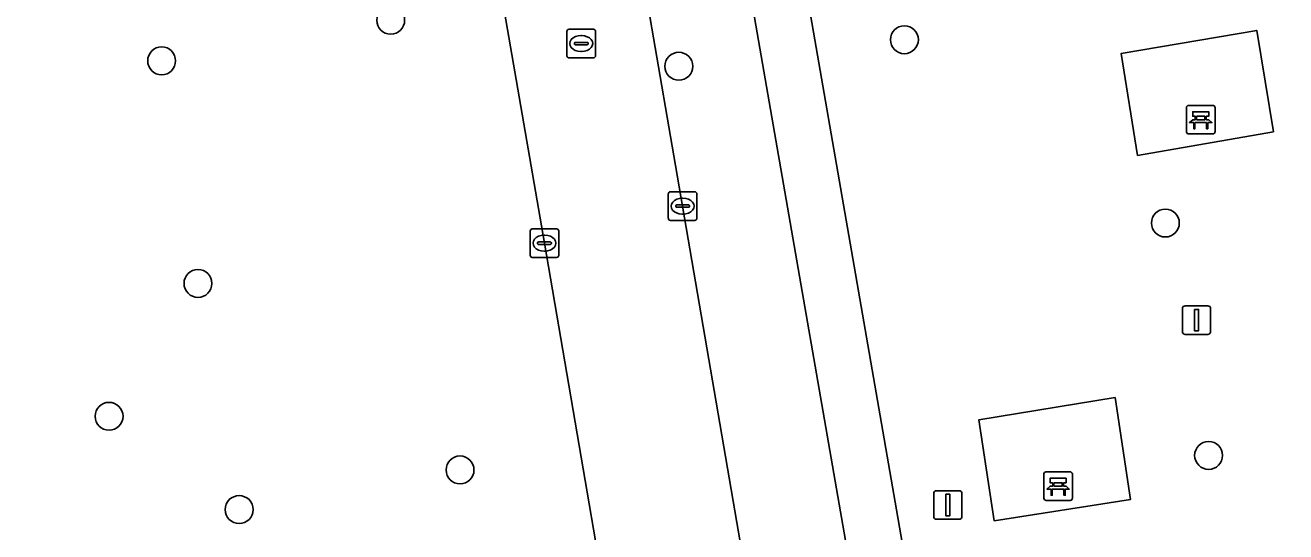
# Model space of a CAD drawing. Extents: x 162879 to 165540, y 384011 to 385181.
# Drawn here: x 164253.81 to 164297.99, y 384857.16 to 384874.9 of the extents above; entities that cross this region are included whole.
import ezdxf

# ---------------------------------------------------------------- set-up
doc = ezdxf.new("R2010")
doc.units = 0
for name, color, linetype in [('IMGEO_Bank', 7, 'Continuous'), ('IMGEO_Boom', 7, 'Continuous'), ('IMGEO_Groenvoorziening', 7, 'Continuous'), ('IMGEO_Kolk', 7, 'Continuous'), ('IMGEO_Rijbaan_lokaal_open', 7, 'Continuous'), ('IMGEO_Rioolput', 7, 'Continuous'), ('IMGEO_Vlaggenmast', 7, 'Continuous'), ('IMGEO_Voetpad_open', 7, 'Continuous')]:
    doc.layers.add(name, color=color, linetype=linetype)

msp = doc.modelspace()

# ---------------------------------------------------------------- linework, layer by layer
at = {"layer": 'IMGEO_Bank'}
for p, q in [((164294.51, 384871.171), (164294.51, 384872.012)), ((164294.51, 384872.012), (164294.51, 384871.171)), ((164294.585, 384872.096), (164295.426, 384872.096)), ((164295.426, 384872.096), (164294.585, 384872.096)), ((164295.51, 384872.021), (164295.51, 384871.18)), ((164295.51, 384871.18), (164295.51, 384872.021)), ((164295.207, 384871.494), (164294.814, 384871.494)), ((164294.819, 384871.602), (164294.819, 384871.708)), ((164294.863, 384871.708), (164294.863, 384871.602)), ((164295.151, 384871.714), (164294.869, 384871.714)), ((164294.869, 384871.596), (164295.151, 384871.596)), ((164295.157, 384871.602), (164295.157, 384871.708)), ((164295.201, 384871.708), (164295.201, 384871.602)), ((164295.435, 384871.096), (164294.594, 384871.096)), ((164294.594, 384871.096), (164295.435, 384871.096)), ((164289.511, 384858.335), (164289.511, 384859.176)), ((164289.511, 384859.176), (164289.511, 384858.335)), ((164289.586, 384859.26), (164290.427, 384859.26)), ((164290.427, 384859.26), (164289.586, 384859.26)), ((164290.511, 384859.185), (164290.511, 384858.344)), ((164290.511, 384858.344), (164290.511, 384859.185)), ((164290.208, 384858.658), (164289.815, 384858.658)), ((164289.82, 384858.766), (164289.82, 384858.872)), ((164289.864, 384858.872), (164289.864, 384858.766)), ((164290.152, 384858.878), (164289.87, 384858.878)), ((164289.87, 384858.76), (164290.152, 384858.76)), ((164290.158, 384858.766), (164290.158, 384858.872)), ((164290.202, 384858.872), (164290.202, 384858.766)), ((164290.436, 384858.26), (164289.595, 384858.26)), ((164289.595, 384858.26), (164290.436, 384858.26))]:
    msp.add_line(p, q, dxfattribs=at)
for points in [[(164294.813, 384871.714), (164294.727, 384871.714), (164294.727, 384871.875), (164295.29, 384871.875), (164295.29, 384871.714), (164295.207, 384871.714)], [(164294.757, 384871.494), (164294.615, 384871.494), (164294.727, 384871.596), (164294.813, 384871.596)], [(164294.807, 384871.487), (164294.807, 384871.28), (164294.764, 384871.28), (164294.764, 384871.487)], [(164295.207, 384871.596), (164295.29, 384871.596), (164295.402, 384871.494), (164295.263, 384871.494)], [(164295.257, 384871.487), (164295.257, 384871.28), (164295.213, 384871.28), (164295.213, 384871.487)], [(164289.814, 384858.878), (164289.728, 384858.878), (164289.728, 384859.039), (164290.291, 384859.039), (164290.291, 384858.878), (164290.208, 384858.878)], [(164289.758, 384858.658), (164289.616, 384858.658), (164289.728, 384858.76), (164289.814, 384858.76)], [(164289.808, 384858.651), (164289.808, 384858.444), (164289.765, 384858.444), (164289.765, 384858.651)], [(164290.208, 384858.76), (164290.291, 384858.76), (164290.403, 384858.658), (164290.264, 384858.658)], [(164290.258, 384858.651), (164290.258, 384858.444), (164290.214, 384858.444), (164290.214, 384858.651)]]:
    msp.add_lwpolyline(points, dxfattribs=at)
for centre, radius, start, end in [((164294.588, 384872.018), 0.0779, 92.4484, 184.2845), ((164294.588, 384872.018), 0.0779, 92.4484, 184.2845), ((164295.432, 384872.018), 0.0779, 2.4484, 94.2845), ((164295.432, 384872.018), 0.0779, 2.4484, 94.2845), ((164294.757, 384871.487), 0.00671, 2.8957, 87.1043), ((164294.814, 384871.487), 0.00671, 92.8957, 177.1043), ((164294.812, 384871.707), 0.00671, 2.8957, 87.1043), ((164294.812, 384871.603), 0.00671, 272.8957, 357.1043), ((164294.869, 384871.707), 0.00671, 92.8957, 177.1043), ((164294.869, 384871.603), 0.00671, 182.8957, 267.1043), ((164295.151, 384871.707), 0.00671, 2.8957, 87.1043), ((164295.151, 384871.603), 0.00671, 272.8957, 357.1043), ((164295.208, 384871.707), 0.00671, 92.8957, 177.1043), ((164295.208, 384871.603), 0.00671, 182.8957, 267.1043), ((164295.206, 384871.487), 0.00671, 2.8957, 87.1043), ((164295.263, 384871.487), 0.00671, 92.8957, 177.1043), ((164294.588, 384871.174), 0.0779, 182.4484, 274.2845), ((164294.588, 384871.174), 0.0779, 182.4484, 274.2845), ((164295.432, 384871.174), 0.0779, 272.4484, 4.2845), ((164295.432, 384871.174), 0.0779, 272.4484, 4.2845), ((164289.589, 384859.182), 0.0779, 92.4484, 184.2845), ((164289.589, 384859.182), 0.0779, 92.4484, 184.2845), ((164290.433, 384859.182), 0.0779, 2.4484, 94.2845), ((164290.433, 384859.182), 0.0779, 2.4484, 94.2845), ((164289.758, 384858.651), 0.00671, 2.8957, 87.1043), ((164289.815, 384858.651), 0.00671, 92.8957, 177.1043), ((164289.813, 384858.871), 0.00671, 2.8957, 87.1043), ((164289.813, 384858.767), 0.00671, 272.8957, 357.1043), ((164289.87, 384858.871), 0.00671, 92.8957, 177.1043), ((164289.87, 384858.767), 0.00671, 182.8957, 267.1043), ((164290.152, 384858.871), 0.00671, 2.8957, 87.1043), ((164290.152, 384858.767), 0.00671, 272.8957, 357.1043), ((164290.209, 384858.871), 0.00671, 92.8957, 177.1043), ((164290.209, 384858.767), 0.00671, 182.8957, 267.1043), ((164290.207, 384858.651), 0.00671, 2.8957, 87.1043), ((164290.264, 384858.651), 0.00671, 92.8957, 177.1043), ((164289.589, 384858.338), 0.0779, 182.4484, 274.2845), ((164289.589, 384858.338), 0.0779, 182.4484, 274.2845), ((164290.433, 384858.338), 0.0779, 272.4484, 4.2845), ((164290.433, 384858.338), 0.0779, 272.4484, 4.2845)]:
    msp.add_arc(centre, radius, start, end, dxfattribs=at)
at = {"layer": 'IMGEO_Boom'}
for centre in [(164266.622, 384875.08), (164284.624, 384874.396), (164258.595, 384873.657), (164276.719, 384873.469), (164293.769, 384867.976), (164259.868, 384865.86), (164256.753, 384861.206), (164295.284, 384859.835), (164269.052, 384859.328), (164261.312, 384857.941)]:
    msp.add_circle(centre, 0.489, dxfattribs=at)
at = {"layer": 'IMGEO_Groenvoorziening'}
msp.add_lwpolyline([(164272.621, 384925.309), (164274.356, 384915.396), (164274.498, 384914.586), (164275.983, 384914.83), (164276.632, 384911.329), (164275.123, 384911.029), (164285.69, 384850.205), (164324.684, 384856.872), (164327.398, 384857.353), (164324.002, 384876.909), (164322.06, 384876.544), (164322.857, 384871.952), (164317.13, 384870.931), (164316.22, 384876.459), (164323.847, 384877.796), (164322.998, 384882.594), (164322.75, 384883.999), (164319.33, 384883.488), (164319.382, 384883.193), (164317.707, 384882.897), (164306.643, 384880.941), (164293.619, 384955.671)], dxfattribs=at)
for points in [[(164283.998, 384848.6), (164274.341, 384904.109), (164270.84, 384903.507), (164270.942, 384902.839), (164271.035, 384902.171), (164274.203, 384883.897), (164276.85, 384868.569), (164280.258, 384848.717), (164280.389, 384847.955)], [(164259.452, 384898.948), (164261.379, 384887.914), (164186.628, 384874.924), (164184.409, 384887.633), (164184.562, 384887.66), (164183.901, 384891.162), (164170.899, 384888.857), (164177.686, 384883.019), (164197.325, 384863.021), (164217.264, 384846.838), (164220.519, 384838.705), (164248.727, 384843.603), (164253.865, 384844.508), (164275.29, 384848.12), (164272.01, 384867.269), (164269.356, 384882.592), (164266.225, 384900.9), (164266.082, 384901.752), (164259.16, 384900.623)], [(164292.789, 384870.345), (164292.218, 384873.911), (164296.969, 384874.724), (164297.554, 384871.174)], [(164287.769, 384857.549), (164287.234, 384861.086), (164292.006, 384861.864), (164292.55, 384858.294)]]:
    msp.add_lwpolyline(points, close=True, dxfattribs=at)
at = {"layer": 'IMGEO_Kolk'}
for p, q in [((164276.351, 384868.143), (164276.351, 384868.995)), ((164276.426, 384869.069), (164277.278, 384869.069)), ((164276.839, 384868.849), (164276.864, 384868.849)), ((164277.352, 384868.995), (164277.352, 384868.143)), ((164276.61, 384868.563), (164276.61, 384868.575)), ((164277.048, 384868.526), (164276.65, 384868.526)), ((164276.653, 384868.612), (164277.051, 384868.612)), ((164276.862, 384868.289), (164276.837, 384868.289)), ((164277.094, 384868.575), (164277.094, 384868.563)), ((164277.278, 384868.069), (164276.426, 384868.069)), ((164271.509, 384866.843), (164271.509, 384867.695)), ((164271.584, 384867.769), (164272.436, 384867.769)), ((164271.997, 384867.549), (164272.022, 384867.549)), ((164272.51, 384867.695), (164272.51, 384866.843)), ((164271.768, 384867.263), (164271.768, 384867.275)), ((164272.206, 384867.226), (164271.808, 384867.226)), ((164271.811, 384867.312), (164272.209, 384867.312)), ((164272.02, 384866.989), (164271.995, 384866.989)), ((164272.252, 384867.275), (164272.252, 384867.263)), ((164272.436, 384866.769), (164271.584, 384866.769))]:
    msp.add_line(p, q, dxfattribs=at)
for points in [[(164276.351, 384868.143), (164276.351, 384868.995)], [(164276.426, 384869.069), (164277.278, 384869.069)], [(164277.352, 384868.995), (164277.352, 384868.143)], [(164277.278, 384868.069), (164276.426, 384868.069)], [(164271.509, 384866.843), (164271.509, 384867.695)], [(164271.584, 384867.769), (164272.436, 384867.769)], [(164272.51, 384867.695), (164272.51, 384866.843)], [(164272.436, 384866.769), (164271.584, 384866.769)]]:
    msp.add_lwpolyline(points, dxfattribs=at)
for centre, radius, start, end in [((164276.428, 384868.993), 0.0765, 91.552, 178.448), ((164276.428, 384868.993), 0.0765, 91.552, 178.448), ((164277.276, 384868.993), 0.0765, 1.552, 88.448), ((164277.276, 384868.993), 0.0765, 1.552, 88.448), ((164276.65, 384868.572), 0.0403, 85.8775, 175.7526), ((164276.647, 384868.562), 0.0366, 178.938, 274.7102), ((164277.051, 384868.569), 0.043, 264.8664, 352.4533), ((164277.055, 384868.574), 0.0386, 1.7309, 96.639), ((164276.428, 384868.145), 0.0765, 181.552, 268.448), ((164276.428, 384868.145), 0.0765, 181.552, 268.448), ((164277.276, 384868.145), 0.0765, 271.552, 358.448), ((164277.276, 384868.145), 0.0765, 271.552, 358.448), ((164271.586, 384867.693), 0.0765, 91.552, 178.448), ((164271.586, 384867.693), 0.0765, 91.552, 178.448), ((164272.434, 384867.693), 0.0765, 1.552, 88.448), ((164272.434, 384867.693), 0.0765, 1.552, 88.448), ((164271.808, 384867.272), 0.0403, 85.8775, 175.7526), ((164271.805, 384867.262), 0.0366, 178.938, 274.7102), ((164272.209, 384867.269), 0.043, 264.8664, 352.4533), ((164272.213, 384867.274), 0.0386, 1.7309, 96.639), ((164271.586, 384866.845), 0.0765, 181.552, 268.448), ((164271.586, 384866.845), 0.0765, 181.552, 268.448), ((164272.434, 384866.845), 0.0765, 271.552, 358.448), ((164272.434, 384866.845), 0.0765, 271.552, 358.448)]:
    msp.add_arc(centre, radius, start, end, dxfattribs=at)
for centre, major_axis, ratio, start_param, end_param in [((164276.838, 384868.569), (-0.387, 0.002), 0.722429, 4.712389, 7.853982), ((164276.863, 384868.569), (-0.39, 0.002), 0.717154, 1.570796, 4.712389), ((164271.996, 384867.269), (-0.387, 0.002), 0.722429, 4.712389, 7.853982), ((164272.021, 384867.269), (-0.39, 0.002), 0.717154, 1.570796, 4.712389)]:
    msp.add_ellipse(centre, major_axis=major_axis, ratio=ratio, start_param=start_param, end_param=end_param, dxfattribs=at)
at = {"layer": 'IMGEO_Rijbaan_lokaal_open'}
msp.add_lwpolyline([(164275.29, 384848.12), (164275.335, 384847.852), (164280.258, 384848.717), (164276.85, 384868.569), (164274.203, 384883.897), (164271.035, 384902.171), (164270.942, 384902.839), (164266.013, 384901.996), (164266.082, 384901.752), (164266.225, 384900.9), (164269.356, 384882.592), (164272.01, 384867.269)], close=True, dxfattribs=at)
at = {"layer": 'IMGEO_Rioolput'}
for p, q in [((164272.799, 384873.836), (164272.799, 384874.688)), ((164272.874, 384874.762), (164273.726, 384874.762)), ((164273.287, 384874.542), (164273.312, 384874.542)), ((164273.8, 384874.688), (164273.8, 384873.836)), ((164273.058, 384874.256), (164273.058, 384874.268)), ((164273.496, 384874.219), (164273.098, 384874.219)), ((164273.101, 384874.305), (164273.499, 384874.305)), ((164273.542, 384874.268), (164273.542, 384874.256)), ((164273.726, 384873.762), (164272.874, 384873.762)), ((164273.31, 384873.982), (164273.285, 384873.982))]:
    msp.add_line(p, q, dxfattribs=at)
for points in [[(164272.799, 384873.836), (164272.799, 384874.688)], [(164272.874, 384874.762), (164273.726, 384874.762)], [(164273.8, 384874.688), (164273.8, 384873.836)], [(164273.726, 384873.762), (164272.874, 384873.762)]]:
    msp.add_lwpolyline(points, dxfattribs=at)
for centre, radius, start, end in [((164272.876, 384874.686), 0.0765, 91.552, 178.448), ((164272.876, 384874.686), 0.0765, 91.552, 178.448), ((164273.724, 384874.686), 0.0765, 1.552, 88.448), ((164273.724, 384874.686), 0.0765, 1.552, 88.448), ((164273.098, 384874.265), 0.0403, 85.8775, 175.7526), ((164273.095, 384874.255), 0.0366, 178.938, 274.7102), ((164273.499, 384874.262), 0.043, 264.8664, 352.4533), ((164273.503, 384874.267), 0.0386, 1.7309, 96.639), ((164272.876, 384873.838), 0.0765, 181.552, 268.448), ((164272.876, 384873.838), 0.0765, 181.552, 268.448), ((164273.724, 384873.838), 0.0765, 271.552, 358.448), ((164273.724, 384873.838), 0.0765, 271.552, 358.448)]:
    msp.add_arc(centre, radius, start, end, dxfattribs=at)
for centre, major_axis, ratio, start_param, end_param in [((164273.286, 384874.262), (-0.387, 0.002), 0.722429, 4.712389, 7.853982), ((164273.311, 384874.262), (-0.39, 0.002), 0.717154, 1.570796, 4.712389)]:
    msp.add_ellipse(centre, major_axis=major_axis, ratio=ratio, start_param=start_param, end_param=end_param, dxfattribs=at)
at = {"layer": 'IMGEO_Vlaggenmast'}
for p, q in [((164294.366, 384864.176), (164294.366, 384864.976)), ((164294.366, 384864.976), (164294.366, 384864.176)), ((164294.466, 384865.076), (164295.256, 384865.076)), ((164295.256, 384865.076), (164294.466, 384865.076)), ((164295.356, 384864.976), (164295.356, 384864.176)), ((164295.356, 384864.176), (164295.356, 384864.976)), ((164295.256, 384864.076), (164294.466, 384864.076)), ((164294.466, 384864.076), (164295.256, 384864.076)), ((164285.751, 384858.6), (164286.541, 384858.6)), ((164286.541, 384858.6), (164285.751, 384858.6)), ((164285.651, 384857.7), (164285.651, 384858.5)), ((164285.651, 384858.5), (164285.651, 384857.7)), ((164286.641, 384858.5), (164286.641, 384857.7)), ((164286.641, 384857.7), (164286.641, 384858.5)), ((164286.541, 384857.6), (164285.751, 384857.6)), ((164285.751, 384857.6), (164286.541, 384857.6))]:
    msp.add_line(p, q, dxfattribs=at)
for points in [[(164294.786, 384864.951), (164294.936, 384864.951), (164294.936, 384864.201), (164294.786, 384864.201), (164294.786, 384864.951)], [(164286.071, 384858.475), (164286.221, 384858.475), (164286.221, 384857.725), (164286.071, 384857.725), (164286.071, 384858.475)]]:
    msp.add_lwpolyline(points, dxfattribs=at)
for centre, start, end in [((164294.466, 384864.976), 90, 180), ((164294.466, 384864.976), 90, 180), ((164295.256, 384864.976), 0, 90), ((164295.256, 384864.976), 360, 90), ((164294.466, 384864.176), 180, 270), ((164294.466, 384864.176), 180, 270), ((164295.256, 384864.176), 270, 0), ((164295.256, 384864.176), 270, 0), ((164285.751, 384858.5), 90, 180), ((164285.751, 384858.5), 90, 180), ((164286.541, 384858.5), 0, 90), ((164286.541, 384858.5), 360, 90), ((164285.751, 384857.7), 180, 270), ((164285.751, 384857.7), 180, 270), ((164286.541, 384857.7), 270, 0), ((164286.541, 384857.7), 270, 0)]:
    msp.add_arc(centre, 0.1, start, end, dxfattribs=at)
at = {"layer": 'IMGEO_Voetpad_open'}
for points in [[(164275.123, 384911.029), (164276.632, 384911.329), (164275.983, 384914.83), (164274.498, 384914.586), (164274.356, 384915.396), (164272.887, 384915.15), (164270.013, 384914.605), (164269.47, 384914.52), (164266.921, 384913.443), (164269.532, 384911.3), (164270.84, 384903.507), (164274.341, 384904.109), (164283.998, 384848.6), (164285.91, 384848.941), (164285.69, 384850.205)], [(164292.789, 384870.345), (164297.554, 384871.174), (164296.969, 384874.724), (164292.218, 384873.911)], [(164287.769, 384857.549), (164292.55, 384858.294), (164292.006, 384861.864), (164287.234, 384861.086)]]:
    msp.add_lwpolyline(points, close=True, dxfattribs=at)

doc.saveas('drawing.dxf')
